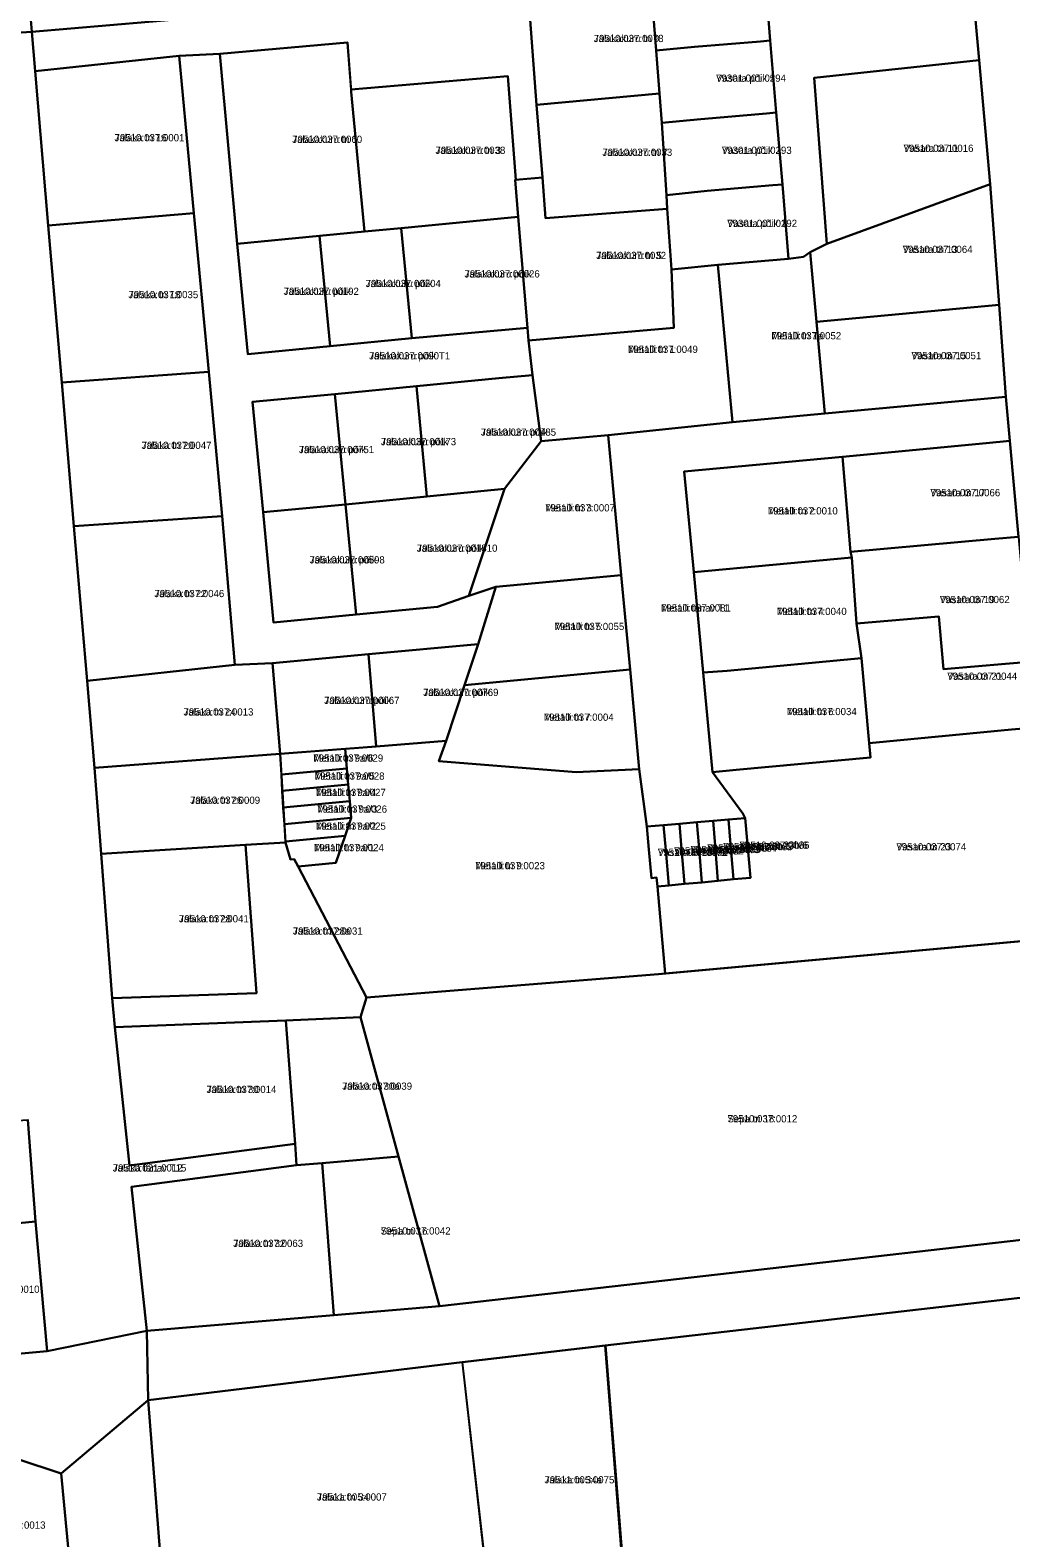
# Model space of a CAD drawing. Extents: x 643847 to 663718, y 6468443 to 6482775.
# Drawn here: x 659393.1 to 659596.7, y 6470944.7 to 6471257.8 of the extents above; entities that cross this region are included whole.
import ezdxf

# ---------------------------------------------------------------- set-up
doc = ezdxf.new("R2010")
doc.units = 0
for name, color, linetype in [('L_AADRESS', 7, 'Continuous'), ('PIIR', 7, 'Continuous'), ('TUNNUS', 7, 'Continuous')]:
    doc.layers.add(name, color=color, linetype=linetype)

msp = doc.modelspace()

# ---------------------------------------------------------------- linework, layer by layer
at = {"layer": 'PIIR'}
for points in [[(659598.29, 6471152.55), (659596.46, 6471172.5), (659595.62, 6471181.66), (659594.24, 6471200.72), (659592.42, 6471225.78), (659590.13, 6471251.56), (659589.18, 6471261.45), (659587.2, 6471285.9), (659583.95, 6471320.28), (659582.24, 6471340.56), (659579.93, 6471366.06), (659574.63, 6471379.32), (659598.59, 6471381.69)], [(659391.99, 6471274.96), (659393.48, 6471257.44), (659372.07, 6471256.11), (659369.55, 6471283.74)], [(659589.18, 6471261.45), (659590.13, 6471251.56), (659555.86, 6471247.89), (659558.47, 6471213.43), (659555, 6471211.65), (659553.65, 6471210.67), (659550.55, 6471210.3), (659549.26, 6471225.73), (659548, 6471240.66), (659546.75, 6471255.59), (659545.52, 6471270.5)], [(659372.07, 6471256.11), (659393.48, 6471257.44), (659394.18, 6471249.25), (659396.83, 6471217.23), (659399.67, 6471184.61), (659402.17, 6471154.81), (659404.97, 6471122.65), (659406.49, 6471104.57), (659407.88, 6471086.74), (659410.11, 6471056.77), (659410.68, 6471050.79), (659413.73, 6471022.02), (659448.1, 6471026.51), (659448.43, 6471022.07), (659414.15, 6471017.59), (659417.36, 6470987.72), (659396.67, 6470983.46), (659394.21, 6471010.38), (659392.61, 6471031.55)], [(659366.89, 6470980.81), (659396.67, 6470983.46), (659417.36, 6470987.72), (659417.59, 6470973.31), (659399.57, 6470958.09), (659381.25, 6470964.1)], [(659402.04, 6470931.82), (659399.57, 6470958.09), (659417.59, 6470973.31), (659421.45, 6470923.72)]]:
    msp.add_lwpolyline(points, dxfattribs=at)
for points in [[(659424.04, 6471252.41), (659394.18, 6471249.25), (659393.48, 6471257.44), (659425.85, 6471260.16), (659458.24, 6471263.03), (659457.46, 6471273.04), (659489.83, 6471275.81), (659487.75, 6471300.02), (659492.73, 6471312.45), (659494.53, 6471289.71), (659496.41, 6471266.5), (659498.25, 6471242.29), (659499.44, 6471227.15), (659493.94, 6471226.7), (659492.26, 6471248.18), (659459.73, 6471245.41), (659458.95, 6471255.19), (659432.51, 6471252.83)], [(659393.48, 6471257.44), (659391.99, 6471274.96), (659424.51, 6471277.56), (659425.85, 6471260.16)], [(659523.05, 6471253.51), (659521.9, 6471268.3), (659529.59, 6471269.06), (659543.35, 6471270.29), (659545.52, 6471270.5), (659546.75, 6471255.59), (659544.73, 6471255.43), (659531, 6471254.27)], [(659496.41, 6471266.5), (659521.9, 6471268.3), (659523.05, 6471253.51), (659523.73, 6471244.62), (659498.25, 6471242.29)], [(659458.95, 6471255.19), (659459.76, 6471244.98), (659462.52, 6471215.95), (659453.18, 6471215.07), (659436.07, 6471213.42), (659432.51, 6471252.83)], [(659523.73, 6471244.62), (659523.05, 6471253.51), (659531, 6471254.27), (659544.73, 6471255.43), (659546.75, 6471255.59), (659548, 6471240.66), (659545.98, 6471240.47), (659532.31, 6471239.25), (659524.24, 6471238.51)], [(659394.18, 6471249.25), (659424.04, 6471252.41), (659427.08, 6471219.75), (659396.83, 6471217.23)], [(659424.04, 6471252.41), (659432.51, 6471252.83), (659436.07, 6471213.42), (659438.28, 6471190.52), (659455.39, 6471192.16), (659472.31, 6471193.8), (659496.35, 6471195.97), (659496.57, 6471193.33), (659497.36, 6471186.16), (659490.39, 6471185.49), (659473.28, 6471183.84), (659456.36, 6471182.21), (659439.24, 6471180.56), (659441.45, 6471157.67), (659443.65, 6471134.77), (659460.77, 6471136.42), (659477.69, 6471138.06), (659484.17, 6471140.28), (659489.79, 6471142.2), (659486.08, 6471130.26), (659463.34, 6471128.18), (659443.42, 6471126.35), (659435.63, 6471125.97), (659432.99, 6471156.85), (659430.17, 6471186.81), (659427.08, 6471219.75)], [(659592.42, 6471225.78), (659558.47, 6471213.43), (659555.86, 6471247.89), (659590.13, 6471251.56)], [(659459.73, 6471245.41), (659492.26, 6471248.18), (659493.94, 6471226.7), (659493.76, 6471226.69), (659494.42, 6471219.02), (659487.21, 6471218.32), (659470.1, 6471216.68), (659462.52, 6471215.95), (659459.76, 6471244.98)], [(659498.25, 6471242.29), (659523.73, 6471244.62), (659524.24, 6471238.51), (659525.23, 6471223.5), (659525.35, 6471220.66), (659500.11, 6471218.7), (659499.44, 6471227.15)], [(659525.23, 6471223.5), (659524.24, 6471238.51), (659532.31, 6471239.25), (659545.98, 6471240.47), (659548, 6471240.66), (659549.26, 6471225.73), (659547.26, 6471225.58), (659533.66, 6471224.39)], [(659499.44, 6471227.15), (659500.11, 6471218.7), (659525.35, 6471220.66), (659526.23, 6471208.06), (659526.76, 6471195.96), (659496.57, 6471193.33), (659496.35, 6471195.97), (659494.42, 6471219.02), (659493.76, 6471226.69)], [(659525.35, 6471220.66), (659525.23, 6471223.5), (659533.66, 6471224.39), (659547.26, 6471225.58), (659549.26, 6471225.73), (659550.55, 6471210.3), (659535.87, 6471209.05), (659526.23, 6471208.06)], [(659594.24, 6471200.72), (659556.32, 6471197.21), (659555, 6471211.65), (659558.47, 6471213.43), (659592.42, 6471225.78)], [(659396.83, 6471217.23), (659427.08, 6471219.75), (659430.17, 6471186.81), (659399.67, 6471184.61)], [(659472.31, 6471193.8), (659470.1, 6471216.68), (659487.21, 6471218.32), (659494.42, 6471219.02), (659496.35, 6471195.97)], [(659438.28, 6471190.52), (659436.07, 6471213.42), (659453.18, 6471215.07), (659455.39, 6471192.16)], [(659455.39, 6471192.16), (659453.18, 6471215.07), (659462.52, 6471215.95), (659470.1, 6471216.68), (659472.31, 6471193.8)], [(659538.91, 6471176.4), (659535.87, 6471209.05), (659550.55, 6471210.3), (659553.65, 6471210.67), (659555, 6471211.65), (659556.32, 6471197.21), (659558.08, 6471178.18)], [(659513.11, 6471173.69), (659499.22, 6471172.45), (659497.36, 6471186.16), (659496.57, 6471193.33), (659526.76, 6471195.96), (659526.23, 6471208.06), (659535.87, 6471209.05), (659538.91, 6471176.4)], [(659595.62, 6471181.66), (659558.08, 6471178.18), (659556.32, 6471197.21), (659594.24, 6471200.72)], [(659399.67, 6471184.61), (659430.17, 6471186.81), (659432.99, 6471156.85), (659402.17, 6471154.81)], [(659490.39, 6471185.49), (659497.36, 6471186.16), (659499.22, 6471172.45), (659491.6, 6471162.5), (659475.48, 6471160.95), (659473.28, 6471183.84)], [(659473.28, 6471183.84), (659475.48, 6471160.95), (659458.56, 6471159.31), (659456.36, 6471182.21)], [(659439.24, 6471180.56), (659456.36, 6471182.21), (659458.56, 6471159.31), (659441.45, 6471157.67)], [(659558.08, 6471178.18), (659595.62, 6471181.66), (659596.46, 6471172.5), (659591.56, 6471172.03), (659561.77, 6471169.19), (659528.9, 6471166.14), (659530.85, 6471145.23), (659532.79, 6471124.38), (659534.72, 6471103.7), (659541.07, 6471095.11), (659541.54, 6471094.14), (659538.09, 6471093.85), (659534.86, 6471093.58), (659531.49, 6471093.3), (659527.87, 6471093), (659524.61, 6471092.73), (659521.11, 6471092.44), (659519.56, 6471104.32), (659517.64, 6471125.02), (659515.82, 6471144.63), (659513.11, 6471173.69), (659538.91, 6471176.4)], [(659515.82, 6471144.63), (659489.79, 6471142.2), (659484.17, 6471140.28), (659491.6, 6471162.5), (659499.22, 6471172.45), (659513.11, 6471173.69)], [(659598.29, 6471152.55), (659593.38, 6471152.12), (659563.4, 6471149.48), (659561.77, 6471169.19), (659591.56, 6471172.03), (659596.46, 6471172.5)], [(659528.9, 6471166.14), (659561.77, 6471169.19), (659563.4, 6471149.48), (659563.71, 6471148.28), (659530.85, 6471145.23)], [(659460.77, 6471136.42), (659458.56, 6471159.31), (659475.48, 6471160.95), (659491.6, 6471162.5), (659484.17, 6471140.28), (659477.69, 6471138.06)], [(659443.65, 6471134.77), (659441.45, 6471157.67), (659458.56, 6471159.31), (659460.77, 6471136.42)], [(659402.17, 6471154.81), (659432.99, 6471156.85), (659435.63, 6471125.97), (659404.97, 6471122.65)], [(659600.59, 6471126.61), (659595.61, 6471126.18), (659582.69, 6471125.06), (659581.73, 6471136.01), (659564.67, 6471134.54), (659563.71, 6471148.28), (659563.4, 6471149.48), (659593.38, 6471152.12), (659598.29, 6471152.55)], [(659530.85, 6471145.23), (659563.71, 6471148.28), (659564.67, 6471134.54), (659565.66, 6471127.37), (659537.77, 6471124.77), (659532.79, 6471124.38)], [(659517.64, 6471125.02), (659483.3, 6471121.79), (659486.08, 6471130.26), (659489.79, 6471142.2), (659515.82, 6471144.63)], [(659565.66, 6471127.37), (659564.67, 6471134.54), (659581.73, 6471136.01), (659582.69, 6471125.06), (659595.61, 6471126.18), (659600.59, 6471126.61), (659601.79, 6471113.01), (659596.81, 6471112.53), (659567.3, 6471109.75)], [(659463.34, 6471128.18), (659486.08, 6471130.26), (659483.3, 6471121.79), (659479.48, 6471110.18), (659464.92, 6471109.06)], [(659404.97, 6471122.65), (659435.63, 6471125.97), (659443.42, 6471126.35), (659444.98, 6471107.53), (659406.49, 6471104.57)], [(659463.34, 6471128.18), (659464.92, 6471109.06), (659444.98, 6471107.53), (659443.42, 6471126.35)], [(659532.79, 6471124.38), (659537.77, 6471124.77), (659565.66, 6471127.37), (659567.3, 6471109.75), (659567.57, 6471106.76), (659539.69, 6471104.17), (659534.72, 6471103.7)], [(659519.56, 6471104.32), (659506.45, 6471103.71), (659477.94, 6471105.99), (659479.48, 6471110.18), (659483.3, 6471121.79), (659517.64, 6471125.02)], [(659534.72, 6471103.7), (659539.69, 6471104.17), (659567.57, 6471106.76), (659567.3, 6471109.75), (659596.81, 6471112.53), (659601.79, 6471113.01), (659604.58, 6471075.58), (659599.12, 6471075.09), (659599.6, 6471068.65), (659524.94, 6471061.9), (659523.32, 6471079.99), (659525.69, 6471080.2), (659528.95, 6471080.52), (659532.57, 6471080.76), (659535.87, 6471081.16), (659539.1, 6471081.47), (659542.67, 6471081.74), (659541.96, 6471089.49), (659541.54, 6471094.14), (659541.07, 6471095.11)], [(659446.11, 6471089.13), (659437.81, 6471088.61), (659407.88, 6471086.74), (659406.49, 6471104.57), (659444.98, 6471107.53)], [(659458.47, 6471108.56), (659458.83, 6471104.45), (659445.25, 6471103.19), (659444.98, 6471107.53)], [(659523.15, 6471081.81), (659523.32, 6471079.99), (659524.94, 6471061.9), (659523.52, 6471061.77), (659462.9, 6471056.91), (659448.71, 6471084.13), (659456.57, 6471084.85), (659458.48, 6471090.46), (659459.75, 6471094.19), (659459.44, 6471097.68), (659459.13, 6471101.11), (659458.83, 6471104.45), (659458.47, 6471108.56), (659464.92, 6471109.06), (659479.48, 6471110.18), (659477.94, 6471105.99), (659506.45, 6471103.71), (659519.56, 6471104.32), (659521.11, 6471092.44), (659521.54, 6471087.67), (659522.08, 6471081.72)], [(659459.13, 6471101.11), (659445.45, 6471099.85), (659445.25, 6471103.19), (659458.83, 6471104.45)], [(659459.44, 6471097.68), (659445.66, 6471096.4), (659445.45, 6471099.85), (659459.13, 6471101.11)], [(659459.75, 6471094.19), (659445.88, 6471092.91), (659445.66, 6471096.4), (659459.44, 6471097.68)], [(659458.48, 6471090.46), (659446.1, 6471089.31), (659445.88, 6471092.91), (659459.75, 6471094.19)], [(659524.61, 6471092.73), (659525.06, 6471087.5), (659525.69, 6471080.2), (659523.32, 6471079.99), (659523.15, 6471081.81), (659522.08, 6471081.72), (659521.54, 6471087.67), (659521.11, 6471092.44)], [(659527.87, 6471093), (659528.32, 6471087.8), (659528.95, 6471080.52), (659525.69, 6471080.2), (659525.06, 6471087.5), (659524.61, 6471092.73)], [(659531.49, 6471093.3), (659531.9, 6471088.61), (659532.57, 6471080.76), (659528.95, 6471080.52), (659528.32, 6471087.8), (659527.87, 6471093)], [(659534.86, 6471093.58), (659535.28, 6471088.46), (659535.87, 6471081.16), (659532.57, 6471080.76), (659531.9, 6471088.61), (659531.49, 6471093.3)], [(659538.09, 6471093.85), (659538.51, 6471088.76), (659539.1, 6471081.47), (659535.87, 6471081.16), (659535.28, 6471088.46), (659534.86, 6471093.58)], [(659541.54, 6471094.14), (659541.96, 6471089.49), (659542.67, 6471081.74), (659539.1, 6471081.47), (659538.51, 6471088.76), (659538.09, 6471093.85)], [(659410.11, 6471056.77), (659440.09, 6471057.84), (659437.81, 6471088.61), (659446.11, 6471089.13), (659447.17, 6471085.59), (659447.91, 6471085.66), (659448.71, 6471084.13), (659462.9, 6471056.91), (659461.68, 6471052.8), (659446.19, 6471052.14), (659410.68, 6471050.79)], [(659456.57, 6471084.85), (659448.71, 6471084.13), (659447.91, 6471085.66), (659447.17, 6471085.59), (659446.11, 6471089.13), (659446.1, 6471089.31), (659458.48, 6471090.46)], [(659407.88, 6471086.74), (659437.81, 6471088.61), (659440.09, 6471057.84), (659410.11, 6471056.77)], [(659609.9, 6471007.88), (659478.05, 6470992.84), (659469.59, 6471023.9), (659461.68, 6471052.8), (659462.9, 6471056.91), (659523.52, 6471061.77), (659605.06, 6471069.14)], [(659410.68, 6471050.79), (659446.19, 6471052.14), (659448.1, 6471026.51), (659413.73, 6471022.02)], [(659448.1, 6471026.51), (659446.19, 6471052.14), (659461.68, 6471052.8), (659469.59, 6471023.9), (659453.71, 6471022.52), (659448.43, 6471022.07)], [(659512.49, 6470984.66), (659482.82, 6470981.21), (659417.59, 6470973.31), (659417.36, 6470987.72), (659456.13, 6470990.99), (659478.05, 6470992.84), (659609.9, 6471007.88), (659628.96, 6471011.22), (659713.61, 6471019.88), (659796.74, 6471029.11), (659830.01, 6471032.85), (659830.4, 6471020.92), (659715.18, 6471007.78), (659630.31, 6470998.09), (659610.64, 6470995.96)], [(659394.21, 6471010.38), (659389.32, 6471009.94), (659364.42, 6471007.72), (659362.78, 6471029.55), (659387.37, 6471031.2), (659392.61, 6471031.55)], [(659456.13, 6470990.99), (659453.71, 6471022.52), (659469.59, 6471023.9), (659478.05, 6470992.84)], [(659414.15, 6471017.59), (659448.43, 6471022.07), (659453.71, 6471022.52), (659456.13, 6470990.99), (659417.36, 6470987.72)], [(659396.67, 6470983.46), (659366.89, 6470980.81), (659366.45, 6470985.68), (659364.42, 6471007.72), (659389.32, 6471009.94), (659394.21, 6471010.38)], [(659618.86, 6470797.63), (659532.26, 6470789.35), (659527.3, 6470796.91), (659512.49, 6470984.66), (659610.64, 6470995.96)], [(659482.84, 6470981.18), (659512.52, 6470984.64), (659516.92, 6470929.99), (659488.83, 6470928.17)], [(659417.59, 6470973.31), (659482.82, 6470981.21), (659488.82, 6470928.21), (659472.99, 6470927.15), (659421.45, 6470923.72)], [(659399.57, 6470958.09), (659402.04, 6470931.82), (659373.44, 6470928.31), (659361.53, 6470927.24), (659370.19, 6470956.69), (659379.57, 6470955.9), (659381.25, 6470964.1)]]:
    msp.add_lwpolyline(points, close=True, dxfattribs=at)

# ---------------------------------------------------------------- texts
at = {"layer": 'L_AADRESS'}
for s, p in [('Jalakakuru tn 9', (659510.09, 6471255.29)), ('Vasara põik 5', (659535.5, 6471247.05)), ('Jalaka tn 16', (659410.63, 6471234.69)), ('Jalakakuru tn 1', (659447.52, 6471234.35)), ('Jalakakuru tn 3', (659477.25, 6471232.07)), ('Jalakakuru tn 7', (659511.89, 6471231.66)), ('Vasara põik 3', (659536.69, 6471232.08)), ('Vasara tn 11', (659574.42, 6471232.49)), ('Vasara põik 1', (659537.81, 6471216.9)), ('Jalakakuru tn 5', (659510.62, 6471210.24)), ('Vasara tn 13', (659574.24, 6471211.5)), ('Jalakakuru põik 6', (659483.28, 6471206.41)), ('Jalakakuru põik 4', (659462.75, 6471204.42)), ('Jalaka tn 18', (659413.5, 6471202.11)), ('Jalakakuru põik 2', (659445.73, 6471202.79)), ('Metalli tn 1a', (659546.97, 6471193.57)), ('Metalli tn 1', (659517.21, 6471190.75)), ('Jalakakuru põik T1', (659463.47, 6471189.4)), ('Vasara tn 15', (659576.05, 6471189.45)), ('Jalakakuru põik 5', (659486.67, 6471173.55)), ('Jalaka tn 20', (659416.25, 6471170.81)), ('Jalakakuru põik 1', (659448.9, 6471169.94)), ('Jalakakuru põik 3', (659465.92, 6471171.58)), ('Vasara tn 17', (659579.98, 6471160.99)), ('Metalli tn 3', (659500, 6471157.84)), ('Metalli tn 2', (659546.25, 6471157.21)), ('Jalakakuru põik 8', (659451.11, 6471147.04)), ('Jalakakuru põik 10', (659473.38, 6471149.46)), ('Jalaka tn 22', (659418.9, 6471140.04)), ('Vasara tn 19', (659581.94, 6471138.8)), ('Metalli tänav T1', (659524.07, 6471137.05)), ('Metalli tn 4', (659548.11, 6471136.33)), ('Metalli tn 5', (659501.94, 6471133.21)), ('Vasara tn 21', (659583.5, 6471122.88)), ('Jalakakuru põik 9', (659474.71, 6471119.52)), ('Jalaka tn 24', (659424.95, 6471115.46)), ('Jalakakuru põik 7', (659454.16, 6471117.86)), ('Metalli tn 6', (659550.19, 6471115.54)), ('Metalli tn 7', (659499.74, 6471114.37)), ('Metalli tn 9a/6', (659451.89, 6471105.88)), ('Metalli tn 9a/5', (659452.17, 6471102.15)), ('Jalaka tn 26', (659426.34, 6471097.13)), ('Metalli tn 9a/4', (659452.43, 6471098.75)), ('Metalli tn 9a/3', (659452.69, 6471095.29)), ('Metalli tn 9a/2', (659452.44, 6471091.75)), ('Metalli tn 9a/1', (659452.03, 6471087.29)), ('Vasara tn 23b/4', (659533.68, 6471087.19)), ('Vasara tn 23b/5', (659536.98, 6471087.51)), ('Vasara tn 23b/6', (659540.38, 6471087.8)), ('Vasara tn 23', (659572.92, 6471087.46)), ('Vasara tn 23b/1', (659523.4, 6471086.31)), ('Vasara tn 23b/2', (659526.78, 6471086.61)), ('Vasara tn 23b/3', (659530.22, 6471086.9)), ('Metalli tn 9', (659485.46, 6471083.54)), ('Jalaka tn 28', (659423.99, 6471072.51)), ('Jalaka tn 28a', (659447.64, 6471069.96)), ('Jalaka tn 30', (659429.72, 6471037.08)), ('Jalaka tn 30a', (659457.89, 6471037.76)), ('Sepa tn 18', (659537.86, 6471030.99)), ('Jalaka tänav T15', (659410.25, 6471020.78)), ('Sepa tn 16', (659465.88, 6471007.7)), ('Jalaka tn 32', (659435.27, 6471005.12)), ('Jalaka tn 34a', (659499.88, 6470956.03)), ('Jalaka tn 34', (659452.64, 6470952.46))]:
    msp.add_text(s, height=1.5, dxfattribs=at).set_placement(p)
at = {"layer": 'TUNNUS'}
for s, p in [('79510:037:0078', (659510.09, 6471255.29)), ('79301:001:0294', (659535.5, 6471247.05)), ('79510:037:0001', (659410.63, 6471234.69)), ('79510:037:0060', (659447.52, 6471234.35)), ('79510:037:0038', (659477.25, 6471232.07)), ('79510:037:0033', (659511.89, 6471231.66)), ('79301:001:0293', (659536.69, 6471232.08)), ('79510:037:0016', (659574.42, 6471232.49)), ('79301:001:0292', (659537.81, 6471216.9)), ('79510:037:0032', (659510.62, 6471210.24)), ('79510:037:0064', (659574.24, 6471211.5)), ('79510:037:0002', (659483.28, 6471206.41)), ('79510:037:0020', (659462.75, 6471204.42)), ('79510:037:0035', (659413.5, 6471202.11)), ('79510:037:0019', (659445.73, 6471202.79)), ('79510:037:0052', (659546.97, 6471193.57)), ('79510:037:0049', (659517.21, 6471190.75)), ('79510:037:0090', (659463.47, 6471189.4)), ('79510:037:0051', (659576.05, 6471189.45)), ('79510:037:0048', (659486.67, 6471173.55)), ('79510:037:0047', (659416.25, 6471170.81)), ('79510:037:0075', (659448.9, 6471169.94)), ('79510:037:0017', (659465.92, 6471171.58)), ('79510:037:0066', (659579.98, 6471160.99)), ('79510:037:0007', (659500, 6471157.84)), ('79510:037:0010', (659546.25, 6471157.21)), ('79510:037:0059', (659451.11, 6471147.04)), ('79510:037:0018', (659473.38, 6471149.46)), ('79510:037:0046', (659418.9, 6471140.04)), ('79510:037:0062', (659581.94, 6471138.8)), ('79510:037:0081', (659524.07, 6471137.05)), ('79510:037:0040', (659548.11, 6471136.33)), ('79510:037:0055', (659501.94, 6471133.21)), ('79510:037:0044', (659583.5, 6471122.88)), ('79510:037:0076', (659474.71, 6471119.52)), ('79510:037:0013', (659424.95, 6471115.46)), ('79510:037:0006', (659454.16, 6471117.86)), ('79510:037:0034', (659550.19, 6471115.54)), ('79510:037:0004', (659499.74, 6471114.37)), ('79510:037:0029', (659451.89, 6471105.88)), ('79510:037:0028', (659452.17, 6471102.15)), ('79510:037:0009', (659426.34, 6471097.13)), ('79510:037:0027', (659452.43, 6471098.75)), ('79510:037:0026', (659452.69, 6471095.29)), ('79510:037:0025', (659452.44, 6471091.75)), ('79510:037:0024', (659452.03, 6471087.29)), ('79510:037:0084', (659533.68, 6471087.19)), ('79510:037:0085', (659536.98, 6471087.51)), ('79510:037:0086', (659540.38, 6471087.8)), ('79510:037:0074', (659572.92, 6471087.46)), ('79510:037:0091', (659523.4, 6471086.31)), ('79510:037:0082', (659526.78, 6471086.61)), ('79510:037:0083', (659530.22, 6471086.9)), ('79510:037:0023', (659485.46, 6471083.54)), ('79510:037:0041', (659423.99, 6471072.51)), ('79510:037:0031', (659447.64, 6471069.96)), ('79510:037:0014', (659429.72, 6471037.08)), ('79510:037:0039', (659457.89, 6471037.76)), ('79510:037:0012', (659537.86, 6471030.99)), ('79510:021:0012', (659410.25, 6471020.78)), ('79510:037:0042', (659465.88, 6471007.7)), ('79510:037:0063', (659435.27, 6471005.12)), ('79510:022:0010', (659380.55, 6470995.59)), ('79511:005:0075', (659499.88, 6470956.03)), ('79511:005:0007', (659452.64, 6470952.46)), ('79510:024:0013', (659381.79, 6470946.63))]:
    msp.add_text(s, height=1.5, dxfattribs=at).set_placement(p)

doc.saveas('drawing.dxf')
